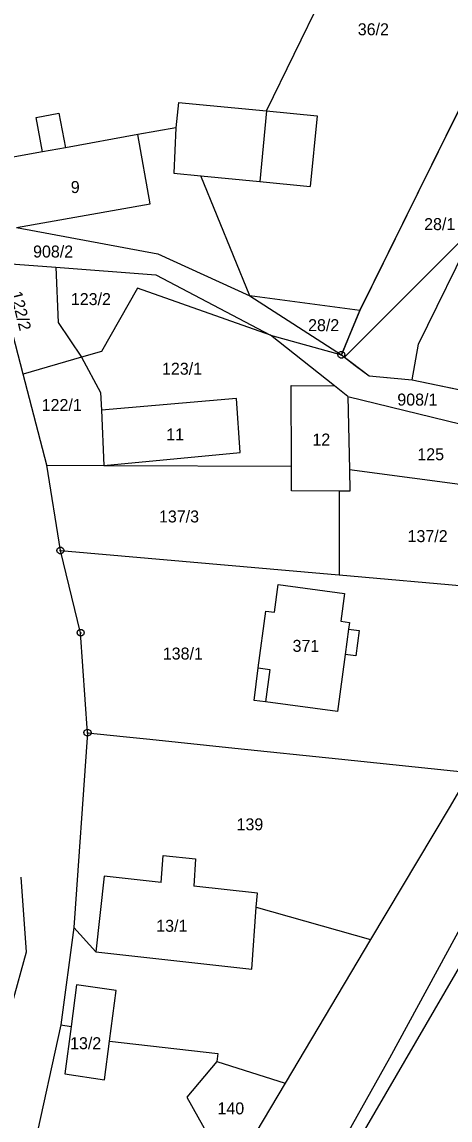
# Model space of a CAD drawing. Extents: x -593358 to -590116, y -1072518 to -1068420.
# Drawn here: x -591581.5 to -591520.7, y -1070557.8 to -1070401.9 of the extents above; entities that cross this region are included whole.
import ezdxf

# ---------------------------------------------------------------- set-up
doc = ezdxf.new("R2010")
doc.units = 0
for name, color, linetype in [('Parcela KN', 7, 'Continuous'), ('Parcelní číslo', 7, 'Continuous'), ('Parcelní číslo_stavební', 7, 'Continuous'), ('stavby - vnitřní kresba', 7, 'Continuous'), ('Vrstva 24', 7, 'Continuous'), ('zastavitelné území', 7, 'Continuous')]:
    doc.layers.add(name, color=color, linetype=linetype)

msp = doc.modelspace()

# ---------------------------------------------------------------- linework, layer by layer
at = {"layer": 'Parcela KN'}
for p, q in [((-591546.75, -1070414.56), (-591525.57, -1070370.91)), ((-591533.52, -1070442.89), (-591516.84, -1070409.08)), ((-591559.28, -1070413.36), (-591559.63, -1070416.94)), ((-591559.28, -1070413.36), (-591546.75, -1070414.56)), ((-591579.46, -1070415.48), (-591576.23, -1070414.89)), ((-591576.23, -1070414.89), (-591575.32, -1070419.78)), ((-591546.75, -1070414.56), (-591539.58, -1070415.24)), ((-591525.21, -1070447.66), (-591509.15, -1070414.99)), ((-591578.56, -1070420.36), (-591579.46, -1070415.48)), ((-591539.58, -1070415.24), (-591540.55, -1070425.27)), ((-591565.04, -1070417.92), (-591575.32, -1070419.78)), ((-591559.63, -1070416.94), (-591565.04, -1070417.92)), ((-591578.56, -1070420.36), (-591584.05, -1070421.35)), ((-591549.16, -1070440.82), (-591556.1, -1070423.77)), ((-591556.1, -1070423.77), (-591547.72, -1070424.58)), ((-591547.72, -1070424.58), (-591540.55, -1070425.27)), ((-591582.25, -1070431.08), (-591562.19, -1070434.85)), ((-591562.19, -1070434.85), (-591549.16, -1070440.82)), ((-591581.32, -1070451.91), (-591585.43, -1070436.09)), ((-591585.43, -1070436.09), (-591576.66, -1070436.74)), ((-591576.66, -1070436.74), (-591562.46, -1070437.8)), ((-591576.66, -1070436.74), (-591576.36, -1070444.56)), ((-591562.46, -1070437.8), (-591546.22, -1070446.4)), ((-591565.09, -1070439.72), (-591570.19, -1070448.7)), ((-591546.22, -1070446.4), (-591565.09, -1070439.72)), ((-591533.52, -1070442.89), (-591549.16, -1070440.82)), ((-591549.16, -1070440.82), (-591536.13, -1070449.16)), ((-591536.13, -1070449.16), (-591533.52, -1070442.89)), ((-591576.36, -1070444.56), (-591573.03, -1070449.52)), ((-591546.22, -1070446.4), (-591536.13, -1070449.16)), ((-591537.14, -1070453.57), (-591546.22, -1070446.4)), ((-591526.09, -1070452.73), (-591525.21, -1070447.66)), ((-591570.19, -1070448.7), (-591573.03, -1070449.52)), ((-591536.13, -1070449.16), (-591532.22, -1070452.17)), ((-591573.03, -1070449.52), (-591581.32, -1070451.91)), ((-591573.03, -1070449.52), (-591570.32, -1070454.51)), ((-591577.97, -1070464.84), (-591581.32, -1070451.91)), ((-591532.22, -1070452.17), (-591526.09, -1070452.73)), ((-591543.26, -1070453.51), (-591537.14, -1070453.57)), ((-591543.21, -1070464.97), (-591543.26, -1070453.51)), ((-591535.23, -1070455.08), (-591537.14, -1070453.57)), ((-591526.09, -1070452.73), (-591507.94, -1070456.47)), ((-591570.32, -1070454.51), (-591570.21, -1070457.03)), ((-591551.02, -1070455.35), (-591570.21, -1070457.03)), ((-591550.52, -1070463.04), (-591551.02, -1070455.35)), ((-591535.23, -1070455.08), (-591500.45, -1070463.61)), ((-591535.23, -1070455.08), (-591535, -1070465.42)), ((-591570.21, -1070457.03), (-591569.85, -1070464.87)), ((-591569.85, -1070464.87), (-591550.52, -1070463.04)), ((-591576.02, -1070476.95), (-591577.97, -1070464.84)), ((-591577.97, -1070464.84), (-591569.85, -1070464.87)), ((-591569.85, -1070464.87), (-591543.21, -1070464.97)), ((-591543.2, -1070468.46), (-591543.21, -1070464.97)), ((-591535, -1070465.42), (-591515.11, -1070468.09)), ((-591535, -1070465.42), (-591534.93, -1070468.51)), ((-591536.44, -1070468.5), (-591543.2, -1070468.46)), ((-591534.93, -1070468.51), (-591536.44, -1070468.5)), ((-591536.44, -1070468.5), (-591536.44, -1070480.4)), ((-591573.16, -1070488.61), (-591576.02, -1070476.95)), ((-591576.02, -1070476.95), (-591537.58, -1070480.3)), ((-591537.58, -1070480.3), (-591536.44, -1070480.4)), ((-591536.44, -1070480.4), (-591503.17, -1070483.3)), ((-591545.64, -1070485.71), (-591545.11, -1070481.75)), ((-591545.11, -1070481.75), (-591535.68, -1070483.04)), ((-591535.68, -1070483.04), (-591536.23, -1070486.98)), ((-591547.94, -1070493.61), (-591546.87, -1070485.55)), ((-591546.87, -1070485.55), (-591545.64, -1070485.71)), ((-591536.23, -1070486.98), (-591535, -1070487.15)), ((-591535, -1070487.15), (-591535.13, -1070488.1)), ((-591535.13, -1070488.1), (-591533.6, -1070488.3)), ((-591533.6, -1070488.3), (-591534.08, -1070491.91)), ((-591572.18, -1070502.8), (-591573.16, -1070488.61)), ((-591535.61, -1070491.7), (-591536.68, -1070499.78)), ((-591534.08, -1070491.91), (-591535.61, -1070491.7)), ((-591548.52, -1070498.21), (-591547.94, -1070493.61)), ((-591546.92, -1070498.42), (-591548.52, -1070498.21)), ((-591536.68, -1070499.78), (-591546.92, -1070498.42)), ((-591572.18, -1070502.8), (-591574.13, -1070530.44)), ((-591572.18, -1070502.8), (-591567.1, -1070503.33)), ((-591567.1, -1070503.33), (-591563.32, -1070503.73)), ((-591563.32, -1070503.73), (-591551.27, -1070504.98)), ((-591551.27, -1070504.98), (-591536.55, -1070506.51)), ((-591536.55, -1070506.51), (-591517.95, -1070508.45)), ((-591518.23, -1070508.99), (-591520.86, -1070513.48)), ((-591520.86, -1070513.48), (-591531.99, -1070532.15)), ((-591529.24, -1070548.94), (-591510.72, -1070514.77)), ((-591561.73, -1070524.06), (-591561.43, -1070520.2)), ((-591561.43, -1070520.2), (-591556.86, -1070520.71)), ((-591556.86, -1070520.71), (-591557.07, -1070524.57)), ((-591534.3, -1070561.67), (-591510.16, -1070520.22)), ((-591581.67, -1070523.28), (-591580.91, -1070533.95)), ((-591569.83, -1070523.17), (-591571, -1070533.89)), ((-591561.73, -1070524.06), (-591569.83, -1070523.17)), ((-591548.07, -1070525.56), (-591557.07, -1070524.57)), ((-591548.22, -1070527.56), (-591548.07, -1070525.56)), ((-591548.22, -1070527.56), (-591531.99, -1070532.15)), ((-591574.13, -1070530.44), (-591575.98, -1070544.24)), ((-591574.13, -1070530.44), (-591571, -1070533.89)), ((-591531.99, -1070532.15), (-591544.13, -1070552.52)), ((-591580.91, -1070533.95), (-591587, -1070555.98)), ((-591573.75, -1070538.56), (-591574.52, -1070544.5)), ((-591568.12, -1070539.4), (-591573.75, -1070538.56)), ((-591569.06, -1070546.55), (-591568.12, -1070539.4)), ((-591575.98, -1070544.24), (-591580.85, -1070566.52)), ((-591575.98, -1070544.24), (-591574.52, -1070544.5)), ((-591574.52, -1070544.5), (-591575.38, -1070551.19)), ((-591569.79, -1070552.05), (-591569.06, -1070546.55)), ((-591569.06, -1070546.55), (-591553.7, -1070548.3)), ((-591553.7, -1070548.3), (-591553.82, -1070549.48)), ((-591535.87, -1070560.75), (-591529.24, -1070548.94)), ((-591553.82, -1070549.48), (-591558.08, -1070554.51)), ((-591553.82, -1070549.48), (-591544.13, -1070552.52)), ((-591575.38, -1070551.19), (-591569.79, -1070552.05)), ((-591544.13, -1070552.52), (-591551.91, -1070565.58)), ((-591558.08, -1070554.51), (-591551.91, -1070565.58))]:
    msp.add_line(p, q, dxfattribs=at)
at = {"layer": 'stavby - vnitřní kresba'}
for p, q in [((-591546.75, -1070414.56), (-591547.72, -1070424.58)), ((-591563.31, -1070427.72), (-591565.04, -1070417.92)), ((-591559.63, -1070416.94), (-591559.91, -1070423.4)), ((-591575.32, -1070419.78), (-591578.56, -1070420.36)), ((-591559.91, -1070423.4), (-591556.1, -1070423.77)), ((-591582.25, -1070431.08), (-591563.31, -1070427.72)), ((-591535.13, -1070488.1), (-591535.61, -1070491.7)), ((-591547.94, -1070493.61), (-591546.29, -1070493.84)), ((-591546.29, -1070493.84), (-591546.92, -1070498.42)), ((-591548.87, -1070536.35), (-591548.22, -1070527.56)), ((-591571, -1070533.89), (-591548.87, -1070536.35))]:
    msp.add_line(p, q, dxfattribs=at)
at = {"layer": 'Vrstva 24'}
for p, q in [((-591536.25, -1070449.16), (-591536.01, -1070449.16)), ((-591576.14, -1070476.95), (-591575.9, -1070476.95)), ((-591573.28, -1070488.61), (-591573.04, -1070488.61)), ((-591572.3, -1070502.8), (-591572.06, -1070502.8))]:
    msp.add_line(p, q, dxfattribs=at)
for points in [[(-591535.98, -1070448.68), (-591535.73, -1070448.86), (-591535.63, -1070449.15), (-591535.73, -1070449.44), (-591535.98, -1070449.62), (-591536.29, -1070449.62), (-591536.54, -1070449.44), (-591536.64, -1070449.15), (-591536.54, -1070448.86), (-591536.29, -1070448.68)], [(-591575.87, -1070476.47), (-591575.62, -1070476.65), (-591575.52, -1070476.94), (-591575.62, -1070477.23), (-591575.87, -1070477.41), (-591576.18, -1070477.41), (-591576.43, -1070477.23), (-591576.53, -1070476.94), (-591576.43, -1070476.65), (-591576.18, -1070476.47)], [(-591573.01, -1070488.13), (-591572.76, -1070488.31), (-591572.66, -1070488.6), (-591572.76, -1070488.89), (-591573.01, -1070489.07), (-591573.32, -1070489.07), (-591573.57, -1070488.89), (-591573.67, -1070488.6), (-591573.57, -1070488.31), (-591573.32, -1070488.13)], [(-591572.03, -1070502.32), (-591571.78, -1070502.5), (-591571.68, -1070502.79), (-591571.78, -1070503.08), (-591572.03, -1070503.26), (-591572.34, -1070503.26), (-591572.59, -1070503.08), (-591572.69, -1070502.79), (-591572.59, -1070502.5), (-591572.34, -1070502.32)]]:
    msp.add_lwpolyline(points, close=True, dxfattribs=at)
at = {"layer": 'zastavitelné území'}
msp.add_line((-591535.698, -1070449.493), (-591179.315, -1070093.111), dxfattribs=at)
msp.add_lwpolyline([(-591516.84, -1070409.08), (-591525.18, -1070425.985), (-591533.52, -1070442.89), (-591534.825, -1070446.025), (-591536.13, -1070449.16), (-591534.175, -1070450.665), (-591532.22, -1070452.17), (-591529.155, -1070452.45), (-591526.09, -1070452.73), (-591517.015, -1070454.6)], dxfattribs=at)

# ---------------------------------------------------------------- texts
at = {"layer": 'Parcelní číslo'}
for s, p in [('36/2', (-591533.815, -1070403.82)), ('28/1', (-591524.396, -1070431.47)), ('908/2', (-591579.91, -1070435.36)), ('123/2', (-591574.549, -1070442.11)), ('28/2', (-591540.868, -1070445.81)), ('123/1', (-591561.608, -1070451.99)), ('122/1', (-591578.694, -1070457.14)), ('908/1', (-591528.199, -1070456.37)), ('125', (-591525.357, -1070464.13)), ('137/3', (-591562.039, -1070472.96)), ('137/2', (-591526.746, -1070475.75)), ('138/1', (-591561.491, -1070492.41)), ('139', (-591551.023, -1070516.65)), ('140', (-591553.733, -1070556.96))]:
    msp.add_text(s, height=1.7, dxfattribs=at).set_placement(p)
msp.add_text('122/2', height=1.7, rotation=284.12977, dxfattribs=at).set_placement((-591583.177, -1070440.374))
at = {"layer": 'Parcelní číslo_stavební'}
for s, p in [('9', (-591574.556, -1070426.21)), ('11', (-591561.009, -1070461.32)), ('12', (-591540.25, -1070462.04)), ('371', (-591543.073, -1070491.32)), ('13/1', (-591562.425, -1070531.05)), ('13/2', (-591574.657, -1070547.71))]:
    msp.add_text(s, height=1.7, dxfattribs=at).set_placement(p)

doc.saveas('drawing.dxf')
